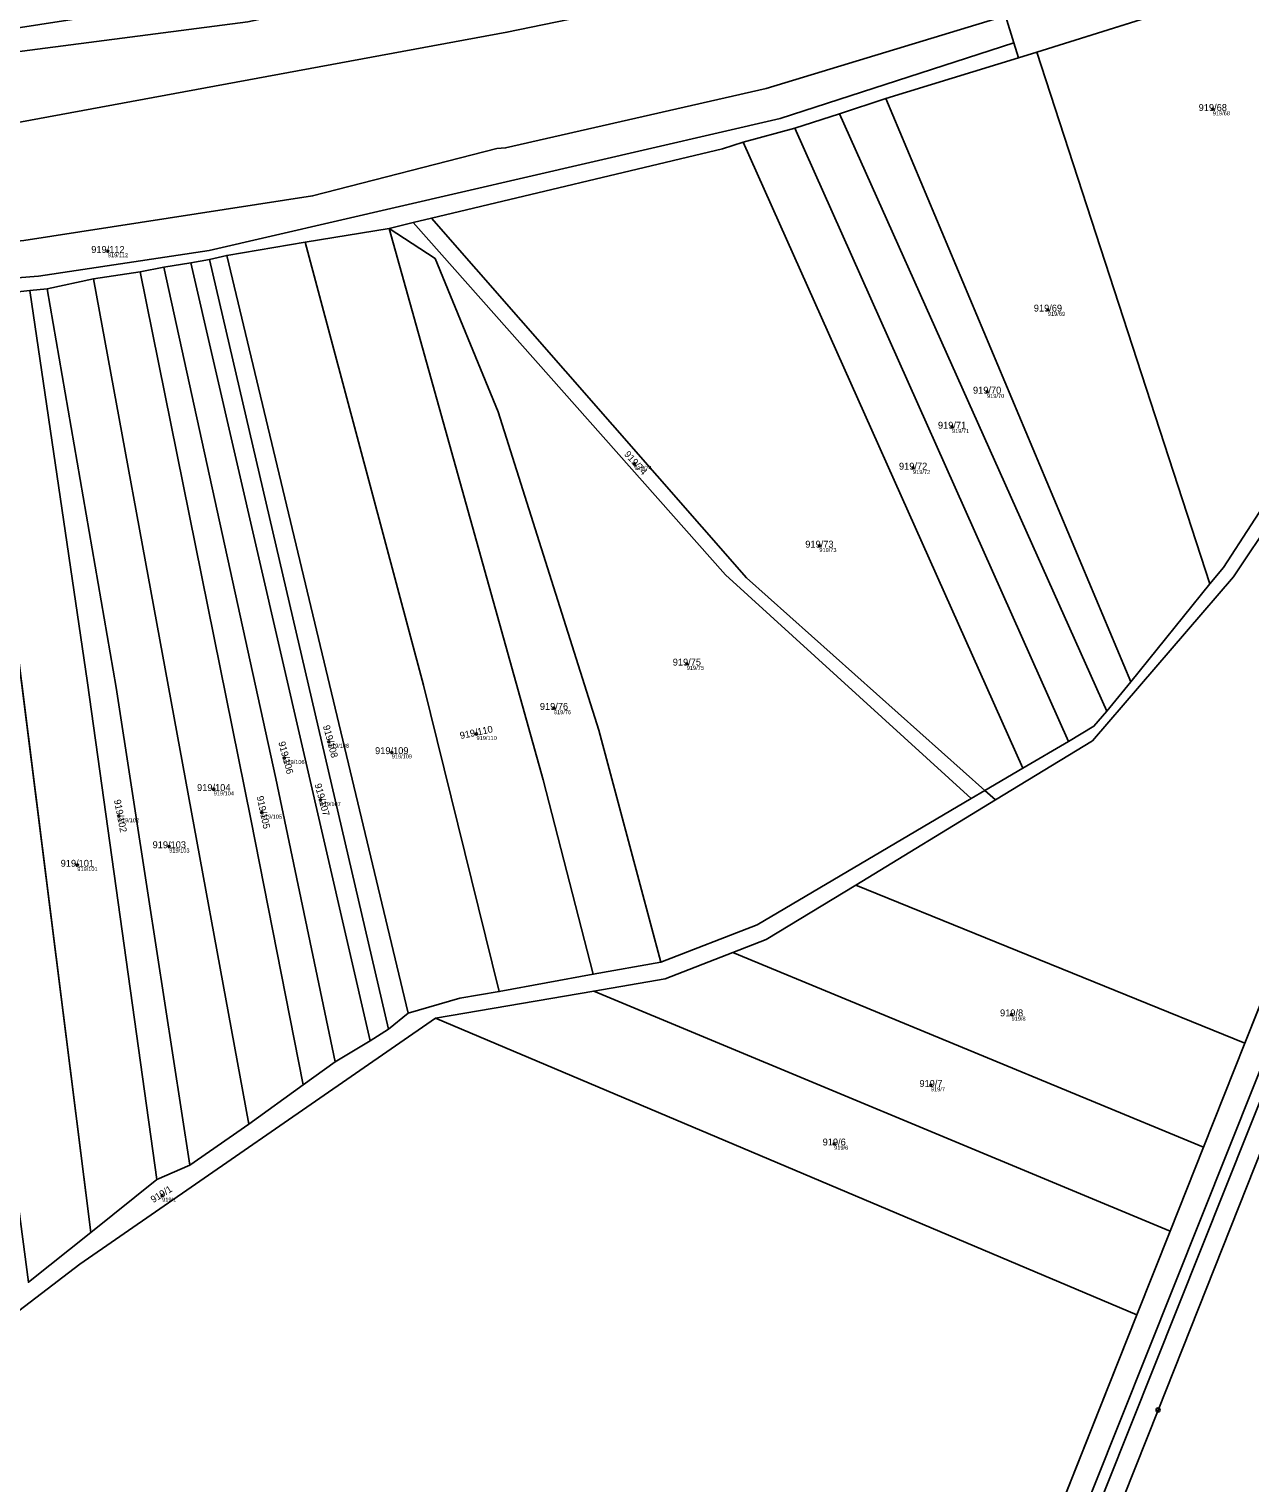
# Model space of a CAD drawing. Extents: x -603967 to -594699, y -1179315 to -1165625.
# Drawn here: x -595606.9 to -595306.5, y -1172591 to -1172233.4 of the extents above; entities that cross this region are included whole.
import ezdxf

# ---------------------------------------------------------------- set-up
doc = ezdxf.new("R2010")
doc.units = 0
for name, color, linetype in [('Definiční body', 7, 'Continuous'), ('Hranice parcel', 7, 'Continuous'), ('Parcelní čísla', 7, 'Continuous'), ('Polygon ku', 7, 'Continuous'), ('Polygon parcely', 7, 'Continuous'), ('Značky bodu BP', 7, 'Continuous')]:
    doc.layers.add(name, color=color, linetype=linetype)

msp = doc.modelspace()

# ---------------------------------------------------------------- linework, layer by layer
at = {"layer": 'Definiční body'}
for centre in [(-595315.66, -1172253.09994), (-595587.55, -1172288.00994), (-595356.23, -1172302.42994), (-595371.2, -1172322.61994), (-595379.82, -1172331.23994), (-595457.97, -1172340.34994), (-595389.41, -1172341.30994), (-595412.47, -1172360.49994), (-595445.08, -1172389.49994), (-595477.78, -1172400.39994), (-595533.17, -1172408.66994), (-595496.83, -1172406.74994), (-595544.14, -1172412.66994), (-595517.7, -1172411.27994), (-595561.51, -1172420.35994), (-595535.23, -1172422.99994), (-595584.87, -1172426.96994), (-595549.69, -1172426.08994), (-595572.45, -1172434.41994), (-595595.07, -1172438.97994), (-595365.17, -1172475.77994), (-595385.01, -1172493.13994), (-595408.82, -1172507.52994), (-595574.19, -1172520.28994)]:
    msp.add_circle(centre, 0.25, dxfattribs=at)
at = {"layer": 'Hranice parcel'}
for p, q in [((-595358.96, -1172239.04), (-595268.54, -1172210.67)), ((-595366.66, -1172230.12), (-595364.62, -1172236.79)), ((-595364.62, -1172236.79), (-595363.48, -1172240.48)), ((-595363.48, -1172240.48), (-595396.09, -1172250.45)), ((-595363.48, -1172240.48), (-595358.96, -1172239.04)), ((-595358.96, -1172239.04), (-595316.37, -1172369.82)), ((-595396.09, -1172250.45), (-595407.5, -1172254.26)), ((-595396.09, -1172250.45), (-595335.78, -1172393.93)), ((-595407.5, -1172254.26), (-595418.54, -1172257.72)), ((-595407.5, -1172254.26), (-595341.73, -1172401.14)), ((-595216.24, -1172252.95), (-595307.74, -1172482.81)), ((-595418.54, -1172257.72), (-595431.19, -1172261.23)), ((-595418.54, -1172257.72), (-595351.12, -1172408.61)), ((-595431.19, -1172261.23), (-595362.36, -1172415.15)), ((-595507.91, -1172279.92), (-595512.4, -1172280.99)), ((-595518.33, -1172282.41), (-595538.96, -1172285.81)), ((-595512.4, -1172280.99), (-595518.33, -1172282.41)), ((-595538.96, -1172285.81), (-595558.29, -1172289.04)), ((-595567.16, -1172290.9), (-595573.78, -1172291.91)), ((-595562.51, -1172290.09), (-595567.16, -1172290.9)), ((-595522.99, -1172482.26), (-595567.16, -1172290.9)), ((-595558.29, -1172289.04), (-595562.51, -1172290.09)), ((-595518.46, -1172479.32), (-595562.51, -1172290.09)), ((-595513.63, -1172475.45), (-595558.29, -1172289.04)), ((-595579.57, -1172293.1), (-595591.1, -1172294.83)), ((-595573.78, -1172291.91), (-595579.57, -1172293.1)), ((-595606.79, -1172297.71), (-595620.82, -1172299.27)), ((-595602.45, -1172297.28), (-595606.79, -1172297.71)), ((-595591.1, -1172294.83), (-595602.45, -1172297.28)), ((-595552.88, -1172502.72), (-595591.1, -1172294.83)), ((-595591.75, -1172529.36), (-595620.82, -1172299.27)), ((-595335.78, -1172393.93), (-595316.37, -1172369.82)), ((-595341.73, -1172401.14), (-595335.78, -1172393.93)), ((-595362.36, -1172415.15), (-595351.12, -1172408.61)), ((-595371.71, -1172420.64), (-595362.36, -1172415.15)), ((-595403.5, -1172443.9), (-595369.11, -1172422.96)), ((-595371.71, -1172420.64), (-595375.12, -1172422.65)), ((-595369.11, -1172422.96), (-595371.71, -1172420.64)), ((-595307.74, -1172482.81), (-595403.5, -1172443.9)), ((-595317.9, -1172508.35), (-595433.77, -1172460.5)), ((-595468.1, -1172465.86), (-595491.26, -1172470.1)), ((-595451.44, -1172462.91), (-595468.1, -1172465.86)), ((-595506.92, -1172476.65), (-595467.99, -1172469.99)), ((-595326.12, -1172529), (-595467.99, -1172469.99)), ((-595513.63, -1172475.45), (-595518.46, -1172479.32)), ((-595334.34, -1172549.64), (-595506.92, -1172476.65)), ((-595518.46, -1172479.32), (-595522.99, -1172482.26)), ((-595522.99, -1172482.26), (-595531.62, -1172487.4)), ((-595307.74, -1172482.81), (-595317.9, -1172508.35)), ((-595531.62, -1172487.4), (-595539.52, -1172493.01)), ((-595539.52, -1172493.01), (-595552.88, -1172502.72)), ((-595552.88, -1172502.72), (-595567.41, -1172512.84)), ((-595317.9, -1172508.35), (-595326.12, -1172529)), ((-595567.41, -1172512.84), (-595575.48, -1172516.35)), ((-595575.48, -1172516.35), (-595591.75, -1172529.36)), ((-595591.75, -1172529.36), (-595607.1, -1172541.6)), ((-595326.12, -1172529), (-595334.34, -1172549.64)), ((-595334.34, -1172549.64), (-595365.3, -1172627.41))]:
    msp.add_line(p, q, dxfattribs=at)
for points in [[(-595614.99, -1172728.08), (-595485.6, -1172718.27), (-595469.02, -1172715.88), (-595452.67, -1172711.39), (-595435.94, -1172706.52), (-595417.7, -1172697.86), (-595396.14, -1172682.74), (-595379.24, -1172664.74), (-595364.87, -1172641.88), (-595245.56, -1172343.06), (-595211.48, -1172255.72), (-595198.77, -1172215.16), (-595189.93, -1172176.63), (-595186.99, -1172141.32), (-595172.43, -1171911.11), (-595166.58, -1171849.34), (-595160.46, -1171814.51)], [(-595361.58, -1172651.8), (-595360.37, -1172650.1), (-595346.02, -1172615.53), (-595329.12, -1172573.02), (-595271.57, -1172428.23), (-595202.97, -1172255.62), (-595196.03, -1172235.34), (-595190, -1172214.48), (-595185.15, -1172195.43), (-595181.59, -1172176.7), (-595179.6, -1172160.68), (-595177.73, -1172135.68), (-595175.91, -1172107.37), (-595174.57, -1172086.49), (-595171.41, -1172037.37), (-595170.99, -1172030.81), (-595169.44, -1172006.38), (-595167.84, -1171981.23), (-595165.87, -1171950.1), (-595163.4, -1171911), (-595156.5, -1171851.8), (-595154.45, -1171837.7)], [(-595247.9, -1172168.65), (-595251.53, -1172181.97), (-595262.44, -1172210.49), (-595265.18, -1172248.07), (-595290.37, -1172337.96), (-595310.56, -1172368.13), (-595345.23, -1172408.43), (-595369.11, -1172422.96)], [(-595376.44, -1172194.09), (-595553.11, -1172231.59), (-595702.14, -1172250.98), (-595790.28, -1172260.88), (-595845.04, -1172266.26)], [(-595844.45, -1172279.7), (-595807.64, -1172275.77), (-595645.29, -1172262.9), (-595489.36, -1172234.14), (-595431.9, -1172222.29), (-595373.49, -1172206.02)], [(-595316.37, -1172369.82), (-595313.04, -1172365.82), (-595292.56, -1172334.31), (-595270.53, -1172248.34), (-595268.54, -1172210.67)], [(-595195.28, -1172215.3), (-595207.72, -1172255.73), (-595359.25, -1172635.56), (-595364.29, -1172647.48), (-595374.82, -1172662.83), (-595386.23, -1172676), (-595394.34, -1172684.35), (-595416.9, -1172700.34), (-595435.16, -1172708.73), (-595468.54, -1172718.49), (-595484.53, -1172720.37), (-595651.81, -1172733.29), (-595668.26, -1172733.41), (-595682.25, -1172732.58), (-595697.76, -1172730.58), (-595712.22, -1172727.53), (-595726.94, -1172723.09), (-595743.04, -1172716.38), (-595756.08, -1172710.86), (-595770.78, -1172702.63), (-595832.03, -1172658.86)], [(-595843.02, -1172306.44), (-595818.95, -1172303.5), (-595697.62, -1172294.38), (-595608.27, -1172285.4), (-595537.16, -1172274.43), (-595491.81, -1172262.75), (-595489.7, -1172262.62), (-595425.55, -1172247.98), (-595366.66, -1172230.12)], [(-595842.58, -1172314.58), (-595812.73, -1172310.4), (-595604.66, -1172294.14), (-595562.63, -1172287.86), (-595422.11, -1172255.41), (-595364.62, -1172236.79)], [(-595431.19, -1172261.23), (-595436.3, -1172262.82), (-595507.91, -1172279.92)], [(-595507.91, -1172279.92), (-595430.36, -1172368.31), (-595371.71, -1172420.64)], [(-595518.33, -1172282.41), (-595506.97, -1172289.83), (-595491.52, -1172327.48), (-595466.7, -1172405.78), (-595451.44, -1172462.91)], [(-595518.33, -1172282.41), (-595480.42, -1172418.04), (-595468.1, -1172465.86)], [(-595512.4, -1172280.99), (-595435.55, -1172367.61), (-595375.12, -1172422.65)], [(-595491.26, -1172470.1), (-595509.92, -1172394.74), (-595538.96, -1172285.81)], [(-595539.52, -1172493.01), (-595552.38, -1172427.71), (-595579.57, -1172293.1)], [(-595531.62, -1172487.4), (-595546.18, -1172417.67), (-595573.78, -1172291.91)], [(-595575.48, -1172516.35), (-595592.58, -1172394.13), (-595606.79, -1172297.71)], [(-595567.41, -1172512.84), (-595577.67, -1172446.43), (-595585.52, -1172395.32), (-595602.45, -1172297.28)], [(-595351.12, -1172408.61), (-595344.89, -1172404.85), (-595341.73, -1172401.14)], [(-595375.12, -1172422.65), (-595427.8, -1172453.68), (-595451.44, -1172462.91)], [(-595433.77, -1172460.5), (-595425.57, -1172457.3), (-595403.5, -1172443.9)], [(-595467.99, -1172469.99), (-595450.38, -1172466.97), (-595433.77, -1172460.5)], [(-595491.26, -1172470.1), (-595500.94, -1172471.69), (-595513.63, -1172475.45)], [(-595656.72, -1172584.67), (-595594.45, -1172537.17), (-595506.92, -1172476.65)]]:
    msp.add_lwpolyline(points, dxfattribs=at)
at = {"layer": 'Polygon ku'}
msp.add_lwpolyline([(-595346.02, -1172615.53), (-595329.12, -1172573.02), (-595271.57, -1172428.23), (-595202.97, -1172255.62), (-595196.03, -1172235.34), (-595190, -1172214.48)], dxfattribs=at)
at = {"layer": 'Polygon parcely'}
for points in [[(-595290.37, -1172337.96), (-595310.56, -1172368.13), (-595345.23, -1172408.43), (-595369.11, -1172422.96), (-595403.5, -1172443.9), (-595307.74, -1172482.81), (-595216.24, -1172252.95), (-595208.7, -1172232.54), (-595203.6, -1172214.14), (-595198.62, -1172191.76), (-595195.5, -1172176.24), (-595247.9, -1172168.65), (-595251.53, -1172181.97), (-595262.44, -1172210.49), (-595265.18, -1172248.07)], [(-595445.63, -1172201.3), (-595569.76, -1172226.91), (-595626.71, -1172235.67), (-595733.16, -1172247.62), (-595845.3, -1172258.35), (-595845.04, -1172266.26), (-595790.28, -1172260.88), (-595702.14, -1172250.98), (-595553.11, -1172231.59), (-595376.44, -1172194.09), (-595379.01, -1172185.19)], [(-595790.28, -1172260.88), (-595845.04, -1172266.26), (-595844.85, -1172272.27), (-595844.45, -1172279.7), (-595807.64, -1172275.77), (-595645.29, -1172262.9), (-595489.36, -1172234.14), (-595431.9, -1172222.29), (-595373.49, -1172206.02), (-595376.44, -1172194.09), (-595553.11, -1172231.59), (-595702.14, -1172250.98)], [(-595367.96, -1172225.59), (-595366.66, -1172230.12), (-595364.62, -1172236.79), (-595363.48, -1172240.48), (-595358.96, -1172239.04), (-595268.54, -1172210.67), (-595262.16, -1172192.38)], [(-595489.7, -1172262.62), (-595425.55, -1172247.98), (-595366.66, -1172230.12), (-595367.96, -1172225.59), (-595372.33, -1172210.16), (-595373.49, -1172206.02), (-595431.9, -1172222.29), (-595489.36, -1172234.14), (-595645.29, -1172262.9), (-595807.64, -1172275.77), (-595844.45, -1172279.7), (-595843.02, -1172306.44), (-595818.95, -1172303.5), (-595697.62, -1172294.38), (-595608.27, -1172285.4), (-595537.16, -1172274.43), (-595491.81, -1172262.75)], [(-595316.37, -1172369.82), (-595313.04, -1172365.82), (-595292.56, -1172334.31), (-595270.53, -1172248.34), (-595268.54, -1172210.67), (-595358.96, -1172239.04)], [(-595604.66, -1172294.14), (-595562.63, -1172287.86), (-595422.11, -1172255.41), (-595364.62, -1172236.79), (-595366.66, -1172230.12), (-595425.55, -1172247.98), (-595489.7, -1172262.62), (-595491.81, -1172262.75), (-595537.16, -1172274.43), (-595608.27, -1172285.4), (-595697.62, -1172294.38), (-595818.95, -1172303.5), (-595843.02, -1172306.44), (-595842.58, -1172314.58), (-595812.73, -1172310.4)], [(-595363.48, -1172240.48), (-595396.09, -1172250.45), (-595335.78, -1172393.93), (-595316.37, -1172369.82), (-595358.96, -1172239.04)], [(-595341.73, -1172401.14), (-595335.78, -1172393.93), (-595396.09, -1172250.45), (-595407.5, -1172254.26)], [(-595344.89, -1172404.85), (-595341.73, -1172401.14), (-595407.5, -1172254.26), (-595418.54, -1172257.72), (-595351.12, -1172408.61)], [(-595362.36, -1172415.15), (-595351.12, -1172408.61), (-595418.54, -1172257.72), (-595431.19, -1172261.23)], [(-595371.71, -1172420.64), (-595362.36, -1172415.15), (-595431.19, -1172261.23), (-595436.3, -1172262.82), (-595507.91, -1172279.92), (-595430.36, -1172368.31)], [(-595507.91, -1172279.92), (-595512.4, -1172280.99), (-595435.55, -1172367.61), (-595375.12, -1172422.65), (-595371.71, -1172420.64), (-595430.36, -1172368.31)], [(-595518.33, -1172282.41), (-595538.96, -1172285.81), (-595509.92, -1172394.74), (-595491.26, -1172470.1), (-595468.1, -1172465.86), (-595480.42, -1172418.04)], [(-595491.52, -1172327.48), (-595466.7, -1172405.78), (-595451.44, -1172462.91), (-595427.8, -1172453.68), (-595375.12, -1172422.65), (-595435.55, -1172367.61), (-595512.4, -1172280.99), (-595518.33, -1172282.41), (-595506.97, -1172289.83)], [(-595468.1, -1172465.86), (-595451.44, -1172462.91), (-595466.7, -1172405.78), (-595491.52, -1172327.48), (-595506.97, -1172289.83), (-595518.33, -1172282.41), (-595480.42, -1172418.04)], [(-595538.96, -1172285.81), (-595558.29, -1172289.04), (-595513.63, -1172475.45), (-595500.94, -1172471.69), (-595491.26, -1172470.1), (-595509.92, -1172394.74)], [(-595567.16, -1172290.9), (-595573.78, -1172291.91), (-595546.18, -1172417.67), (-595531.62, -1172487.4), (-595522.99, -1172482.26)], [(-595518.46, -1172479.32), (-595562.51, -1172290.09), (-595567.16, -1172290.9), (-595522.99, -1172482.26)], [(-595558.29, -1172289.04), (-595562.51, -1172290.09), (-595518.46, -1172479.32), (-595513.63, -1172475.45)], [(-595539.52, -1172493.01), (-595552.38, -1172427.71), (-595579.57, -1172293.1), (-595591.1, -1172294.83), (-595552.88, -1172502.72)], [(-595531.62, -1172487.4), (-595546.18, -1172417.67), (-595573.78, -1172291.91), (-595579.57, -1172293.1), (-595552.38, -1172427.71), (-595539.52, -1172493.01)], [(-595592.58, -1172394.13), (-595606.79, -1172297.71), (-595620.82, -1172299.27), (-595591.75, -1172529.36), (-595575.48, -1172516.35)], [(-595567.41, -1172512.84), (-595577.67, -1172446.43), (-595585.52, -1172395.32), (-595602.45, -1172297.28), (-595606.79, -1172297.71), (-595592.58, -1172394.13), (-595575.48, -1172516.35)], [(-595552.88, -1172502.72), (-595591.1, -1172294.83), (-595602.45, -1172297.28), (-595585.52, -1172395.32), (-595577.67, -1172446.43), (-595567.41, -1172512.84)], [(-595591.75, -1172529.36), (-595620.82, -1172299.27), (-595636.41, -1172300.57), (-595621.66, -1172423.79), (-595614.73, -1172484.39), (-595607.1, -1172541.6)], [(-595307.74, -1172482.81), (-595403.5, -1172443.9), (-595425.57, -1172457.3), (-595433.77, -1172460.5), (-595317.9, -1172508.35)], [(-595317.9, -1172508.35), (-595433.77, -1172460.5), (-595450.38, -1172466.97), (-595467.99, -1172469.99), (-595326.12, -1172529)], [(-595326.12, -1172529), (-595467.99, -1172469.99), (-595506.92, -1172476.65), (-595334.34, -1172549.64)], [(-595334.34, -1172549.64), (-595506.92, -1172476.65), (-595594.45, -1172537.17), (-595656.72, -1172584.67), (-595634.54, -1172723.57), (-595614.81, -1172722.22), (-595483.51, -1172712), (-595470.07, -1172710.46), (-595454.54, -1172706.46), (-595434.58, -1172699.02), (-595419, -1172690.38), (-595402.9, -1172678.28), (-595390.62, -1172666.92), (-595381.58, -1172655.2), (-595373.33, -1172643.44), (-595365.3, -1172627.41)]]:
    msp.add_lwpolyline(points, close=True, dxfattribs=at)
for points in [[(-595268.54, -1172210.67), (-595270.53, -1172248.34), (-595292.56, -1172334.31), (-595313.04, -1172365.82), (-595316.37, -1172369.82), (-595335.78, -1172393.93), (-595341.73, -1172401.14), (-595344.89, -1172404.85), (-595351.12, -1172408.61), (-595362.36, -1172415.15), (-595371.71, -1172420.64), (-595369.11, -1172422.96), (-595345.23, -1172408.43), (-595310.56, -1172368.13), (-595290.37, -1172337.96), (-595265.18, -1172248.07), (-595262.44, -1172210.49)], [(-595198.77, -1172215.16), (-595211.48, -1172255.72), (-595245.56, -1172343.06), (-595364.87, -1172641.88), (-595379.24, -1172664.74), (-595396.14, -1172682.74), (-595417.7, -1172697.86), (-595435.94, -1172706.52), (-595452.67, -1172711.39), (-595469.02, -1172715.88), (-595485.6, -1172718.27), (-595614.99, -1172728.08), (-595652.14, -1172730.71), (-595667.87, -1172730.87), (-595682.44, -1172730.16), (-595697.22, -1172728.13), (-595712.23, -1172725.03), (-595725.35, -1172721.37)], [(-595651.81, -1172733.29), (-595484.53, -1172720.37), (-595468.54, -1172718.49), (-595435.16, -1172708.73), (-595416.9, -1172700.34), (-595394.34, -1172684.35), (-595386.23, -1172676), (-595374.82, -1172662.83), (-595364.29, -1172647.48), (-595359.25, -1172635.56), (-595207.72, -1172255.73), (-595195.28, -1172215.3)], [(-595195.28, -1172215.3), (-595207.72, -1172255.73), (-595359.25, -1172635.56), (-595364.29, -1172647.48), (-595374.82, -1172662.83), (-595386.23, -1172676), (-595394.34, -1172684.35), (-595416.9, -1172700.34), (-595435.16, -1172708.73), (-595468.54, -1172718.49), (-595484.53, -1172720.37), (-595651.81, -1172733.29)], [(-595614.99, -1172728.08), (-595485.6, -1172718.27), (-595469.02, -1172715.88), (-595452.67, -1172711.39), (-595435.94, -1172706.52), (-595417.7, -1172697.86), (-595396.14, -1172682.74), (-595379.24, -1172664.74), (-595364.87, -1172641.88), (-595245.56, -1172343.06), (-595211.48, -1172255.72), (-595198.77, -1172215.16)], [(-595614.19, -1172737.08), (-595594.88, -1172735.55), (-595538.69, -1172731.1), (-595510.11, -1172728.52), (-595483.23, -1172726.37), (-595470.84, -1172725), (-595449.5, -1172719.92), (-595428.21, -1172710.95), (-595411.02, -1172701.33), (-595394.38, -1172688.92), (-595379.45, -1172675.03), (-595369.61, -1172663.11), (-595361.58, -1172651.8), (-595360.37, -1172650.1), (-595346.02, -1172615.53), (-595329.12, -1172573.02), (-595271.57, -1172428.23), (-595202.97, -1172255.62), (-595196.03, -1172235.34), (-595190, -1172214.48)], [(-595208.7, -1172232.54), (-595216.24, -1172252.95), (-595307.74, -1172482.81), (-595317.9, -1172508.35), (-595326.12, -1172529), (-595334.34, -1172549.64), (-595365.3, -1172627.41), (-595373.33, -1172643.44), (-595381.58, -1172655.2), (-595390.62, -1172666.92), (-595402.9, -1172678.28), (-595419, -1172690.38), (-595434.58, -1172699.02), (-595454.54, -1172706.46), (-595470.07, -1172710.46), (-595483.51, -1172712), (-595614.81, -1172722.22)], [(-595620.82, -1172299.27), (-595606.79, -1172297.71), (-595602.45, -1172297.28), (-595591.1, -1172294.83), (-595579.57, -1172293.1), (-595573.78, -1172291.91), (-595567.16, -1172290.9), (-595562.51, -1172290.09), (-595558.29, -1172289.04), (-595538.96, -1172285.81), (-595518.33, -1172282.41), (-595512.4, -1172280.99), (-595507.91, -1172279.92), (-595436.3, -1172262.82), (-595431.19, -1172261.23), (-595418.54, -1172257.72), (-595407.5, -1172254.26), (-595396.09, -1172250.45), (-595363.48, -1172240.48), (-595364.62, -1172236.79), (-595422.11, -1172255.41), (-595562.63, -1172287.86), (-595604.66, -1172294.14), (-595812.73, -1172310.4)], [(-595656.72, -1172584.67), (-595594.45, -1172537.17), (-595506.92, -1172476.65), (-595467.99, -1172469.99), (-595450.38, -1172466.97), (-595433.77, -1172460.5), (-595425.57, -1172457.3), (-595403.5, -1172443.9), (-595369.11, -1172422.96), (-595371.71, -1172420.64), (-595375.12, -1172422.65), (-595427.8, -1172453.68), (-595451.44, -1172462.91), (-595468.1, -1172465.86), (-595491.26, -1172470.1), (-595500.94, -1172471.69), (-595513.63, -1172475.45), (-595518.46, -1172479.32), (-595522.99, -1172482.26), (-595531.62, -1172487.4), (-595539.52, -1172493.01), (-595552.88, -1172502.72), (-595567.41, -1172512.84), (-595575.48, -1172516.35), (-595591.75, -1172529.36), (-595607.1, -1172541.6)]]:
    msp.add_lwpolyline(points, dxfattribs=at)
at = {"layer": 'Značky bodu BP'}
for radius in [0.5, 0.0303]:
    msp.add_circle((-595329.12, -1172573.01988), radius, dxfattribs=at)

# ---------------------------------------------------------------- texts
at = {"layer": 'Definiční body'}
for s, p in [('919/68', (-595315.66, -1172254.589)), ('919/112', (-595587.55, -1172289.499)), ('919/69', (-595356.23, -1172303.919)), ('919/70', (-595371.2, -1172324.109)), ('919/71', (-595379.82, -1172332.729)), ('919/74', (-595457.97, -1172341.839)), ('919/72', (-595389.41, -1172342.799)), ('919/73', (-595412.47, -1172361.989)), ('919/75', (-595445.08, -1172390.989)), ('919/76', (-595477.78, -1172401.889)), ('919/108', (-595533.17, -1172410.159)), ('919/110', (-595496.83, -1172408.239)), ('919/109', (-595517.7, -1172412.769)), ('919/106', (-595544.14, -1172414.159)), ('919/104', (-595561.51, -1172421.849)), ('919/107', (-595535.23, -1172424.489)), ('919/105', (-595549.69, -1172427.579)), ('919/102', (-595584.87, -1172428.459)), ('919/103', (-595572.45, -1172435.909)), ('919/101', (-595595.07, -1172440.469)), ('919/8', (-595365.17, -1172477.269)), ('919/7', (-595385.01, -1172494.629)), ('919/6', (-595408.82, -1172509.019)), ('919/1', (-595574.19, -1172521.779))]:
    msp.add_text(s, height=0.999996, dxfattribs=at).set_placement(p)
at = {"layer": 'Parcelní čísla'}
for s, p in [('919/68', (-595319.126, -1172253.525)), ('919/112', (-595591.646, -1172288.435)), ('919/69', (-595359.696, -1172302.855)), ('919/70', (-595374.666, -1172323.045)), ('919/71', (-595383.286, -1172331.665)), ('919/72', (-595392.876, -1172341.735)), ('919/73', (-595415.936, -1172360.925)), ('919/75', (-595448.546, -1172389.925)), ('919/76', (-595481.246, -1172400.825)), ('919/109', (-595521.796, -1172411.705)), ('919/104', (-595565.606, -1172420.785)), ('919/103', (-595576.546, -1172434.845)), ('919/101', (-595599.166, -1172439.405)), ('919/8', (-595368.006, -1172476.205)), ('919/7', (-595387.846, -1172493.565)), ('919/6', (-595411.656, -1172507.955))]:
    msp.add_text(s, height=1.699998, dxfattribs=at).set_placement(p)
for s, rotation, p in [('919/74', 312, (-595460.605, -1172338.058)), ('919/108', 285, (-595534.64, -1172404.822)), ('919/110', 12, (-595500.748, -1172408.017)), ('919/106', 285, (-595545.61, -1172408.822)), ('919/107', 285, (-595536.7, -1172419.152)), ('919/102', 281, (-595586.068, -1172423.029)), ('919/105', 282, (-595550.957, -1172422.171)), ('919/1', 32, (-595576.369, -1172522.153))]:
    msp.add_text(s, height=1.699998, rotation=rotation, dxfattribs=at).set_placement(p)

doc.saveas('drawing.dxf')
